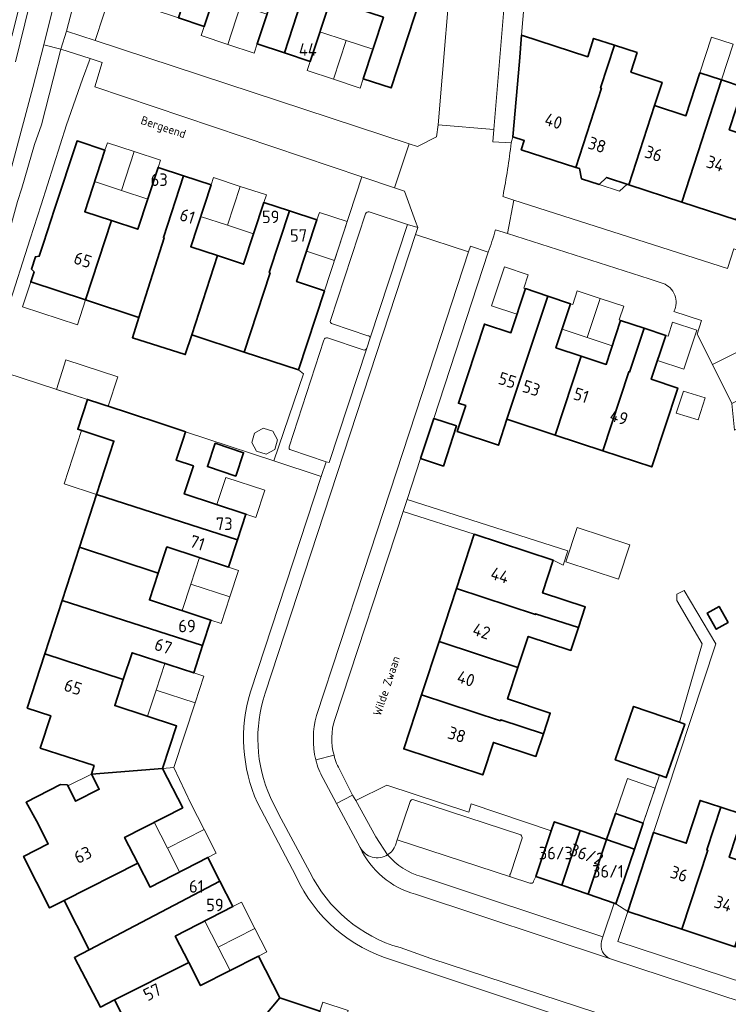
# Model space of a CAD drawing. Header units: metres. Extents: x 149984 to 156489, y 469398 to 478068.
# Tile 260 of 656: x 153258 to 153334, y 472617 to 472723. Entities that reach past the tile are written whole.
import ezdxf
from ezdxf.enums import TextEntityAlignment as Align

# ---------------------------------------------------------------- set-up
doc = ezdxf.new("R2010")
doc.units = ezdxf.units.M
doc.header["$LTSCALE"] = 0.75
for name, color, linetype, lineweight in [('B-WE-GR-BEPLANTING_CULTUUR_HEESTERS-GV', 252, 'Continuous', 18), ('B-WE-OG-BEBOUWING-GV', 6, 'Continuous', 35), ('B-WE-OG-BEBOUWING-T18', 1, 'Continuous', 18), ('B-WE-OG-BEBOUWING_LAGE TRAFO-GV', 6, 'Continuous', 18), ('B-WE-OG-BEBOUWING_LUIFEL-GV', 6, 'Continuous', 18), ('B-WE-OG-BEBOUWING_OVERBOUWING-GV', 6, 'Continuous', 18), ('B-WE-OG-TERREIN_BEGROEID-GV', 252, 'Continuous', 18), ('B-WE-OG-TERREIN_ERF-GV', 252, 'Continuous', 18), ('B-WE-OG-TOPOGRAFIE-T18', 7, 'Continuous', 18), ('B-WE-VH-GESLOTENVERHARDING_BETON-GV', 252, 'Continuous', 18), ('B-WE-VH-OPENVERHARDING_BETONSTRAATSTEEN-GV', 252, 'Continuous', 18), ('B-WE-VH-OPENVERHARDING_STRAATBAKSTEEN-GV', 252, 'Continuous', 18), ('B-WE-VH-OPENVERHARDING_TEGEL-GV', 252, 'Continuous', 18)]:
    doc.layers.add(name, color=color, linetype=linetype, lineweight=lineweight)
doc.styles.add('NLCS-ISO-M500-T18', font='NLCS-ISO.ttf', dxfattribs={"height": 0.9})
doc.styles.add('NLCS-ISO-M750-T18', font='NLCS-ISO.ttf', dxfattribs={"height": 1.35})

msp = doc.modelspace()

# ---------------------------------------------------------------- linework, layer by layer
at = {"layer": 'B-WE-GR-BEPLANTING_CULTUUR_HEESTERS-GV', "flags": 128}
for points in [[(153267.33, 472736.74), (153264.81, 472728.84), (153263.037, 472721.977), (153266.116, 472720.966), (153276.87, 472753.69), (153281.66, 472772.78), (153285.18, 472785.02), (153291.19, 472803.37), (153293.511, 472810.786), (153293.381, 472810.832), (153291.685, 472805.723), (153289.056, 472798.523), (153284.01, 472782.92), (153280.37, 472769.28), (153276.44, 472754.01), (153275.41, 472751.17), (153274.23, 472749.05), (153270.17, 472742.5), (153268.81, 472740.13)], [(153256.66, 472697.32), (153256.7, 472695.94), (153256.724, 472692.106), (153259.12, 472699.626), (153260.29, 472703.3), (153263.03, 472711.9), (153264.76, 472716.81), (153265.568, 472719.022), (153262.411, 472720.044), (153260.34, 472711.9), (153259.57, 472709.79), (153258.21, 472705.09), (153257.77, 472703.64), (153257, 472700.9), (153256.76, 472699.21), (153256.7, 472698.28)]]:
    msp.add_lwpolyline(points, close=True, dxfattribs=at)
for points in [[(153295.611, 472702.545), (153299.711, 472701.191), (153300.83, 472700.847), (153300.595, 472701.489), (153299.39, 472704.78), (153298.328, 472705.138), (153294.812, 472706.321), (153290.782, 472694.05), (153287.983, 472685.539), (153288.519, 472685.119), (153285.321, 472675.748), (153290.431, 472674.069), (153290.956, 472675.667), (153287.154, 472676.934)], [(153291.45, 472690.873), (153295.2, 472702.335)], [(153295.462, 472689.224), (153291.65, 472690.484)], [(153291.122, 472688.976), (153294.94, 472687.706)], [(153295.338, 472687.886), (153295.338, 472687.887), (153295.691, 472688.985)], [(153286.971, 472677.272), (153290.734, 472688.76)], [(153313.287, 472630.548), (153313.53, 472631.07), (153315.184, 472635.965), (153306.561, 472638.87), (153306.316, 472637.966), (153297.493, 472640.869), (153294.157, 472639.226), (153296.332, 472635.324), (153297.576, 472633.403), (153297.586, 472633.392)], [(153300.413, 472639.322), (153311.914, 472635.53)], [(153298.429, 472634.444), (153298.621, 472635.004), (153300.027, 472639.114)], [(153312.061, 472635.174), (153310.792, 472631.35)], [(153310.825, 472631.025), (153312.897, 472630.365)]]:
    msp.add_lwpolyline(points, dxfattribs=at)
at = {"layer": 'B-WE-GR-BEPLANTING_CULTUUR_HEESTERS-GV'}
for points in [[(153295.2, 472702.335, -0.3788647), (153295.611, 472702.545)], [(153291.65, 472690.484, -0.5286104), (153291.45, 472690.873)], [(153290.734, 472688.76, -0.4938754), (153291.122, 472688.976)], [(153295.691, 472688.985, 0.4401529), (153295.462, 472689.224)], [(153294.94, 472687.706, 0.4365325), (153295.338, 472687.886)], [(153287.154, 472676.934, -0.3399106), (153286.971, 472677.272)], [(153300.027, 472639.114, -0.4714241), (153300.413, 472639.322)], [(153311.914, 472635.53, -0.1933334), (153312.061, 472635.174)], [(153297.586, 472633.392, 0.1683272), (153298.429, 472634.444)], [(153310.792, 472631.35, 0.427969), (153310.825, 472631.025)], [(153312.897, 472630.365, 0.5108715), (153313.287, 472630.548)]]:
    msp.add_lwpolyline(points, format="xyb", dxfattribs=at)
at = {"layer": 'B-WE-OG-BEBOUWING-GV', "flags": 128}
for points in [[(153279.951, 472738.576), (153275.094, 472723.395), (153277.84, 472722.49), (153280.029, 472729.139), (153282.892, 472728.186), (153285.729, 472736.682)], [(153282.892, 472728.186), (153285.731, 472727.242), (153283.544, 472720.604), (153286.497, 472719.631), (153291.407, 472734.822), (153285.729, 472736.682)], [(153291.407, 472734.822), (153286.497, 472719.631), (153289.242, 472718.726), (153291.428, 472725.355), (153294.274, 472724.416), (153297.089, 472732.96)], [(153294.274, 472724.416), (153297.126, 472723.476), (153294.955, 472716.843), (153297.948, 472715.863), (153302.923, 472731.048), (153297.089, 472732.96)], [(153311.78, 472718.714), (153311.042, 472710.61), (153312.29, 472710.204), (153311.972, 472709.226), (153317.829, 472707.319), (153320.599, 472715.829), (153320.504, 472715.861), (153321.999, 472720.454), (153319.755, 472721.184), (153319.114, 472719.215), (153312.009, 472721.528)], [(153323.748, 472717.555), (153324.433, 472719.662), (153321.999, 472720.454), (153320.504, 472715.861), (153320.599, 472715.829), (153317.829, 472707.319), (153318.238, 472707.186), (153318.459, 472706.081), (153320.335, 472705.47), (153321.142, 472706.241), (153323.546, 472705.457), (153326.315, 472713.972), (153327.123, 472716.457)], [(153329.252, 472703.6), (153333.518, 472716.722), (153331.179, 472717.482), (153329.682, 472712.879), (153326.315, 472713.972), (153323.546, 472705.457)], [(153333.518, 472716.722), (153329.252, 472703.6), (153335.096, 472701.698), (153337.869, 472710.217), (153334.351, 472711.362), (153335.848, 472715.964)], [(153265.072, 472693.073), (153267.86, 472701.607), (153264.986, 472702.552), (153267.164, 472709.174), (153264.163, 472710.161), (153261.749, 472702.82), (153260.545, 472699.158), (153260.086, 472697.763), (153259.683, 472697.71), (153259.249, 472696.389), (153259.542, 472696.107), (153259.181, 472695.01)], [(153270.825, 472691.181), (153273.542, 472699.736), (153273.448, 472699.767), (153275.625, 472706.422), (153272.881, 472707.324), (153270.695, 472700.675), (153267.86, 472701.607), (153265.072, 472693.073)], [(153270.825, 472691.181), (153270.12, 472689.009), (153275.797, 472687.189), (153276.498, 472689.316), (153279.276, 472697.844), (153276.393, 472698.795), (153278.581, 472705.451), (153275.625, 472706.422), (153273.448, 472699.767), (153273.542, 472699.736)], [(153276.498, 472689.316), (153282.154, 472687.456), (153284.941, 472695.973), (153284.847, 472696.004), (153287.021, 472702.655), (153284.278, 472703.557), (153282.092, 472696.915), (153279.276, 472697.844)], [(153287.021, 472702.655), (153284.847, 472696.004), (153284.941, 472695.973), (153282.154, 472687.456), (153287.983, 472685.539), (153290.782, 472694.05), (153287.79, 472695.034), (153289.977, 472701.683)], [(153310.429, 472680.237), (153314.841, 472693.473), (153312.413, 472694.282), (153310.849, 472689.533), (153308, 472690.471), (153305.197, 472681.961), (153305.989, 472681.7), (153305.069, 472678.908), (153309.509, 472677.445)], [(153318.403, 472687.034), (153315.701, 472687.929), (153317.26, 472692.667), (153314.841, 472693.473), (153310.429, 472680.237), (153315.602, 472678.533)], [(153325.175, 472690.032), (153322.661, 472690.868), (153321.104, 472686.138), (153318.403, 472687.034), (153315.602, 472678.533), (153320.735, 472676.842), (153323.527, 472685.337), (153323.622, 472685.306)], [(153323.527, 472685.337), (153320.735, 472676.842), (153326.006, 472675.105), (153328.803, 472683.596), (153325.954, 472684.535), (153327.509, 472689.255), (153325.175, 472690.032), (153323.622, 472685.306)], [(153281.425, 472667.285), (153282.327, 472670.033), (153275.696, 472672.211), (153276.682, 472675.213), (153274.829, 472675.822), (153275.578, 472678.104), (153275.839, 472678.897), (153275.663, 472678.955), (153273.702, 472679.602), (153269.376, 472681.029), (153265.273, 472682.364), (153264.23, 472679.158), (153268.122, 472677.892), (153266.26, 472672.158)], [(153301.129, 472676.009), (153303.58, 472675.206), (153304.99, 472679.513), (153302.54, 472680.316)], [(153279.027, 472677.653), (153278.194, 472675.144), (153281.244, 472674.132), (153282.077, 472676.64)], [(153266.26, 472672.158), (153264.412, 472666.468), (153272.893, 472663.672), (153273.824, 472666.509), (153280.456, 472664.333), (153281.425, 472667.285)], [(153318.109, 472657.825), (153318.844, 472660.061), (153314.256, 472661.569), (153315.408, 472665.074), (153306.905, 472667.865), (153304.987, 472662.021), (153313.485, 472659.228), (153313.516, 472659.323)], [(153277.679, 472655.9), (153278.576, 472658.636), (153271.954, 472660.808), (153272.893, 472663.672), (153264.412, 472666.468), (153262.55, 472660.732)], [(153313.485, 472659.228), (153304.987, 472662.021), (153303.119, 472656.331), (153311.609, 472653.533), (153312.717, 472656.885), (153317.305, 472655.378), (153318.109, 472657.825), (153313.516, 472659.323)], [(153269.141, 472652.264), (153270.08, 472655.128), (153276.713, 472652.954), (153277.679, 472655.9), (153262.55, 472660.732), (153260.693, 472655.014)], [(153334.235, 472658.366), (153333.255, 472660.117), (153331.976, 472659.401), (153332.957, 472657.65)], [(153311.609, 472653.533), (153303.119, 472656.331), (153301.241, 472650.609), (153309.73, 472647.819), (153309.761, 472647.914), (153314.348, 472646.419), (153315.08, 472648.647), (153310.492, 472650.154)], [(153260.693, 472655.014), (153258.798, 472649.176), (153261.324, 472648.356), (153260.195, 472644.877), (153266, 472642.992), (153265.703, 472642.077), (153273.37, 472642.688), (153274.87, 472647.267), (153268.218, 472649.446), (153269.141, 472652.264)], [(153301.241, 472650.609), (153299.327, 472644.779), (153307.821, 472641.991), (153308.97, 472645.487), (153313.548, 472643.983), (153314.348, 472646.419), (153309.761, 472647.914), (153309.73, 472647.819)], [(153322.063, 472643.605), (153326.829, 472641.96), (153327.571, 472641.704), (153329.556, 472647.455), (153328.983, 472647.653), (153324.048, 472649.356)], [(153262.79, 472628.484), (153270.706, 472632.484), (153269.278, 472635.266), (153275.53, 472638.458), (153273.37, 472642.688), (153265.703, 472642.077), (153266.542, 472640.442), (153264.005, 472639.159), (153263.12, 472640.94), (153262.39, 472640.95), (153258.68, 472639.05), (153259.807, 472637.036), (153261.057, 472634.564), (153258.411, 472633.226), (153261.21, 472627.686)], [(153326.205, 472635.796), (153323.422, 472627.296), (153329.241, 472625.391), (153332.028, 472633.892), (153331.933, 472633.923), (153333.427, 472638.527), (153331.217, 472639.249), (153329.714, 472634.649)], [(153333.427, 472638.527), (153331.933, 472633.923), (153332.028, 472633.892), (153329.241, 472625.391), (153334.962, 472623.517), (153337.717, 472632.034), (153334.343, 472633.137), (153335.846, 472637.737)], [(153321.138, 472635.031), (153324.14, 472634), (153325.085, 472636.798), (153322.097, 472637.824)], [(153318.304, 472636.004), (153315.52, 472636.96), (153315.507, 472636.921), (153315.184, 472635.965), (153313.53, 472631.07), (153316.316, 472630.118)], [(153316.316, 472630.118), (153319.15, 472629.149), (153321.138, 472635.031), (153318.304, 472636.004)], [(153319.15, 472629.149), (153321.982, 472628.181), (153322.16, 472628.12), (153324.14, 472634), (153321.138, 472635.031)], [(153270.706, 472632.484), (153262.79, 472628.484), (153265.471, 472623.185), (153279.539, 472630.573), (153278.236, 472633.121), (153272.018, 472629.929)], [(153276.176, 472621.833), (153274.733, 472624.643), (153280.942, 472627.831), (153279.539, 472630.573), (153265.471, 472623.185), (153263.874, 472622.347), (153266.675, 472617.014), (153268.201, 472617.788)], [(153285.972, 472618.008), (153283.676, 472622.505), (153277.46, 472619.332), (153276.176, 472621.833), (153268.201, 472617.788), (153270.957, 472612.341), (153278.705, 472616.317), (153280.929, 472611.979)], [(153287.585, 472599.076), (153290.863, 472609.039), (153288.122, 472609.934), (153290.297, 472616.597), (153285.972, 472618.008), (153280.929, 472611.979), (153285.083, 472610.623), (153282.898, 472603.934), (153281.263, 472604.472), (153279.452, 472598.971), (153286.759, 472596.567), (153287.287, 472598.172)]]:
    msp.add_lwpolyline(points, close=True, dxfattribs=at)
at = {"layer": 'B-WE-OG-BEBOUWING_LAGE TRAFO-GV', "flags": 128}
msp.add_lwpolyline([(153329.408, 472683.253), (153328.627, 472680.878), (153331.02, 472680.157), (153331.74, 472682.551)], close=True, dxfattribs=at)
at = {"layer": 'B-WE-OG-BEBOUWING_LUIFEL-GV', "flags": 128}
for points in [[(153281.753, 472724.725), (153278.887, 472725.669), (153277.84, 472722.49), (153277.513, 472721.497), (153280.379, 472720.554)], [(153281.753, 472724.725), (153280.379, 472720.554), (153283.22, 472719.618), (153283.544, 472720.604), (153284.593, 472723.789)], [(153293.138, 472720.971), (153290.292, 472721.91), (153289.242, 472718.726), (153288.917, 472717.74), (153291.763, 472716.801)], [(153293.138, 472720.971), (153291.763, 472716.801), (153294.629, 472715.856), (153294.955, 472716.843), (153296, 472720.035)], [(153331.179, 472717.482), (153333.518, 472716.722), (153334.771, 472720.578), (153332.432, 472721.338)], [(153270.303, 472709.035), (153267.429, 472709.98), (153267.164, 472709.174), (153266.054, 472705.798), (153268.928, 472704.853)], [(153272.881, 472707.324), (153273.137, 472708.103), (153270.303, 472709.035), (153268.928, 472704.853), (153271.762, 472703.921)], [(153281.721, 472705.281), (153278.837, 472706.229), (153278.581, 472705.451), (153277.462, 472702.047), (153280.346, 472701.099)], [(153321.142, 472706.241), (153320.335, 472705.47), (153322.542, 472704.75), (153323.349, 472705.521)], [(153284.278, 472703.557), (153284.54, 472704.354), (153281.721, 472705.281), (153280.346, 472701.099), (153283.164, 472700.172)], [(153289.977, 472701.683), (153288.863, 472698.297), (153291.854, 472697.314), (153293.229, 472701.501), (153290.239, 472702.482)], [(153311.504, 472691.522), (153312.413, 472694.282), (153312.231, 472694.342), (153312.706, 472695.784), (153310.164, 472696.621), (153308.781, 472692.419)], [(153259.181, 472695.01), (153258.303, 472692.34), (153264.194, 472690.403), (153265.072, 472693.073)], [(153320.444, 472693.238), (153317.981, 472694.048), (153317.5, 472692.588), (153317.26, 472692.667), (153316.358, 472689.925), (153319.062, 472689.036)], [(153320.444, 472693.238), (153319.062, 472689.036), (153321.765, 472688.146), (153322.661, 472690.868), (153322.505, 472690.919), (153322.992, 472692.399)], [(153327.758, 472689.173), (153327.509, 472689.255), (153326.617, 472686.548), (153329.466, 472685.609), (153330.85, 472689.81), (153328.25, 472690.667)], [(153266.26, 472672.158), (153268.122, 472677.892), (153264.623, 472679.03), (153262.758, 472673.297)], [(153279.206, 472671.058), (153283.397, 472669.681), (153284.359, 472672.608), (153280.167, 472673.985)], [(153280.456, 472664.333), (153277.336, 472665.357), (153276.405, 472662.52), (153280.596, 472661.144), (153281.527, 472663.982)], [(153280.596, 472661.144), (153276.405, 472662.52), (153275.466, 472659.656), (153278.576, 472658.636), (153279.657, 472658.281)], [(153276.713, 472652.954), (153273.603, 472653.973), (153272.664, 472651.109), (153276.856, 472649.735), (153277.795, 472652.599)], [(153276.856, 472649.735), (153272.664, 472651.109), (153271.741, 472648.292), (153274.87, 472647.267), (153273.37, 472642.688), (153274.578, 472642.784)], [(153276.412, 472638.908), (153274.578, 472642.784), (153273.37, 472642.688), (153275.53, 472638.458), (153272.465, 472636.893), (153273.887, 472634.108), (153277.834, 472636.123)], [(153263.187, 472640.805), (153264.005, 472639.159), (153266.542, 472640.442), (153265.703, 472642.077)], [(153322.097, 472637.824), (153325.085, 472636.798), (153326.361, 472640.575), (153323.392, 472641.595)], [(153277.834, 472636.123), (153273.887, 472634.108), (153275.195, 472631.56), (153278.236, 472633.121), (153279.133, 472633.579)], [(153280.942, 472627.831), (153277.909, 472626.274), (153279.352, 472623.464), (153283.289, 472625.485), (153281.846, 472628.295)], [(153283.289, 472625.485), (153279.352, 472623.464), (153280.634, 472620.952), (153283.676, 472622.505), (153284.581, 472622.969)], [(153293.346, 472616.644), (153290.605, 472617.539), (153290.297, 472616.597), (153289.206, 472613.256), (153291.951, 472612.371)]]:
    msp.add_lwpolyline(points, close=True, dxfattribs=at)
at = {"layer": 'B-WE-OG-BEBOUWING_OVERBOUWING-GV', "flags": 128}
for points in [[(153261.932, 472683.45), (153265.273, 472682.364), (153267.513, 472681.635), (153268.541, 472684.796), (153262.961, 472686.611)], [(153285.232, 472678.967), (153284.205, 472679.269), (153283.266, 472678.757), (153282.964, 472677.73), (153283.476, 472676.791), (153284.503, 472676.489), (153285.442, 472677.001), (153285.744, 472678.028)], [(153316.762, 472664.901), (153322.42, 472663.037), (153323.638, 472666.733), (153317.98, 472668.597)]]:
    msp.add_lwpolyline(points, close=True, dxfattribs=at)
at = {"layer": 'B-WE-OG-TERREIN_BEGROEID-GV', "flags": 128}
for points in [[(153257.531, 472718.692), (153260.021, 472728.773), (153265.668, 472751.22), (153266.629, 472753.922), (153273.183, 472780.466), (153274.246, 472784.772), (153281.815, 472816.514), (153282.534, 472819.636), (153282.755, 472820.143), (153283.039, 472820.504), (153283.124, 472820.544), (153283.828, 472820.654), (153291.65, 472819.075), (153291.887, 472820.055), (153283.85, 472821.67), (153282.83, 472821.51), (153282.4, 472821.31), (153281.89, 472820.66), (153281.58, 472819.95), (153277.89, 472803.7), (153265.67, 472754.21), (153264.71, 472751.51), (153257.14, 472721.42)], [(153260.021, 472728.773), (153257.531, 472718.692)], [(153254.98, 472699.54), (153259.42, 472715.9), (153260.574, 472720.504), (153260.582, 472720.537), (153262.45, 472727.99)]]:
    msp.add_lwpolyline(points, dxfattribs=at)
at = {"layer": 'B-WE-OG-TERREIN_ERF-GV', "flags": 128}
for points in [[(153306.986, 472744.182), (153305.874, 472744.547), (153295.548, 472747.703), (153294.464, 472744.452), (153289.016, 472746.269), (153290.1, 472749.52), (153276.87, 472753.69), (153266.116, 472720.966), (153299.904, 472709.868), (153300.81, 472709.57), (153302.856, 472710.593), (153303.017, 472711.891), (153304.716, 472732.012)], [(153312.733, 472730.42), (153312.009, 472721.528), (153319.114, 472719.215), (153319.755, 472721.184), (153321.999, 472720.454)], [(153321.999, 472720.454), (153324.433, 472719.662), (153323.748, 472717.555), (153327.123, 472716.457), (153326.315, 472713.972), (153329.682, 472712.879), (153331.179, 472717.482), (153333.518, 472716.722), (153335.848, 472715.964), (153334.351, 472711.362), (153337.869, 472710.217), (153335.096, 472701.698), (153329.252, 472703.6), (153323.546, 472705.457), (153321.142, 472706.241), (153320.335, 472705.47), (153318.459, 472706.081), (153318.238, 472707.186), (153317.829, 472707.319), (153311.972, 472709.226), (153312.29, 472710.204), (153311.042, 472710.61), (153310.889, 472709.946)], [(153256.612, 472685.181), (153265.273, 472682.364), (153269.376, 472681.029), (153273.702, 472679.602), (153275.663, 472678.955), (153275.839, 472678.897), (153285.321, 472675.748), (153288.519, 472685.119), (153287.983, 472685.539), (153282.154, 472687.456), (153276.498, 472689.316), (153275.797, 472687.189), (153270.12, 472689.009), (153270.825, 472691.181), (153265.072, 472693.073), (153259.181, 472695.01), (153259.542, 472696.107), (153259.249, 472696.389), (153259.683, 472697.71), (153260.086, 472697.763), (153260.545, 472699.158), (153261.749, 472702.82), (153264.163, 472710.161), (153267.164, 472709.174), (153264.986, 472702.552), (153267.86, 472701.607), (153270.695, 472700.675), (153272.881, 472707.324), (153275.625, 472706.422), (153278.581, 472705.451), (153276.393, 472698.795), (153279.276, 472697.844), (153282.092, 472696.915), (153284.278, 472703.557), (153287.021, 472702.655), (153289.977, 472701.683), (153287.79, 472695.034), (153290.782, 472694.05), (153294.812, 472706.321), (153266.058, 472715.999), (153266.866, 472718.601), (153265.568, 472719.022), (153264.76, 472716.81), (153263.03, 472711.9), (153260.29, 472703.3), (153259.12, 472699.626), (153256.724, 472692.106)], [(153310.006, 472704.264), (153309.989, 472704.19), (153311.176, 472703.81), (153334.177, 472696.445), (153334.847, 472698.558)], [(153327.23, 472694.841), (153325.745, 472695.341), (153310.484, 472700.202), (153309.189, 472700.615), (153309.173, 472700.544)], [(153308.395, 472698.195), (153302.54, 472680.316), (153304.99, 472679.513), (153303.58, 472675.206), (153301.129, 472676.009), (153299.691, 472671.617), (153316.961, 472666.07), (153316.49, 472664.554), (153315.408, 472665.074), (153314.256, 472661.569), (153318.844, 472660.061), (153318.109, 472657.825), (153317.305, 472655.378), (153312.717, 472656.885), (153311.609, 472653.533), (153310.492, 472650.154), (153315.08, 472648.647), (153314.348, 472646.419), (153313.548, 472643.983), (153308.97, 472645.487), (153307.821, 472641.991), (153299.327, 472644.779), (153301.241, 472650.609), (153303.119, 472656.331), (153304.987, 472662.021), (153306.905, 472667.865), (153299.262, 472670.307), (153291.902, 472647.951)], [(153352.59, 472679.071), (153349.445, 472685.117), (153344.187, 472682.616), (153343.068, 472683.085), (153334.916, 472679.048), (153334.613, 472681.936), (153332.535, 472686.123), (153330.888, 472689.376), (153331.357, 472690.86), (153328.379, 472691.834)], [(153270.957, 472612.341), (153268.201, 472617.788), (153266.675, 472617.014), (153263.874, 472622.347), (153265.471, 472623.185), (153262.79, 472628.484), (153261.21, 472627.686), (153258.411, 472633.226), (153261.057, 472634.564), (153259.807, 472637.036), (153258.68, 472639.05), (153262.39, 472640.95), (153263.12, 472640.94), (153264.005, 472639.159), (153266.542, 472640.442), (153265.703, 472642.077), (153266, 472642.992), (153260.195, 472644.877), (153261.324, 472648.356), (153258.798, 472649.176), (153260.693, 472655.014), (153262.55, 472660.732), (153264.412, 472666.468), (153266.26, 472672.158), (153268.122, 472677.892), (153264.23, 472679.158), (153265.273, 472682.364), (153256.612, 472685.181)], [(153282.826, 472650.906), (153290.431, 472674.069), (153285.321, 472675.748), (153275.839, 472678.897), (153275.578, 472678.104), (153274.829, 472675.822)], [(153274.829, 472675.822), (153276.682, 472675.213), (153275.696, 472672.211), (153282.327, 472670.033), (153281.425, 472667.285), (153280.456, 472664.333), (153273.824, 472666.509), (153272.893, 472663.672), (153271.954, 472660.808), (153278.576, 472658.636), (153277.679, 472655.9), (153276.713, 472652.954), (153270.08, 472655.128), (153269.141, 472652.264), (153268.218, 472649.446), (153274.87, 472647.267), (153273.37, 472642.688), (153275.53, 472638.458), (153269.278, 472635.266), (153270.706, 472632.484), (153272.018, 472629.929), (153278.236, 472633.121), (153279.539, 472630.573), (153280.942, 472627.831), (153274.733, 472624.643), (153276.176, 472621.833), (153277.46, 472619.332), (153283.676, 472622.505), (153285.972, 472618.008), (153290.297, 472616.597)], [(153315.507, 472636.921), (153315.52, 472636.96), (153318.304, 472636.004), (153321.138, 472635.031), (153322.097, 472637.824), (153325.085, 472636.798), (153326.829, 472641.96), (153322.063, 472643.605), (153324.048, 472649.356), (153328.983, 472647.653), (153331.445, 472656.083), (153328.726, 472660.737), (153328.726, 472661.416), (153329.51, 472661.835), (153332.909, 472656.083), (153326.205, 472635.796), (153329.714, 472634.649), (153331.217, 472639.249), (153333.427, 472638.527), (153335.846, 472637.737)], [(153292.501, 472642.399), (153293.822, 472639.827), (153294.157, 472639.226), (153297.493, 472640.869), (153306.316, 472637.966), (153306.561, 472638.87), (153315.184, 472635.965), (153315.507, 472636.921)], [(153287.744, 472631.048), (153283.565, 472639.003)], [(153318.654, 472615.231), (153298.105, 472622.074)]]:
    msp.add_lwpolyline(points, dxfattribs=at)
for points in [[(153285.729, 472736.682), (153291.407, 472734.822), (153297.089, 472732.96), (153302.923, 472731.048), (153297.948, 472715.863), (153294.955, 472716.843), (153297.126, 472723.476), (153294.274, 472724.416), (153291.428, 472725.355), (153289.242, 472718.726), (153286.497, 472719.631), (153283.544, 472720.604), (153285.731, 472727.242), (153282.892, 472728.186), (153280.029, 472729.139), (153277.84, 472722.49), (153275.094, 472723.395), (153272.142, 472724.367), (153274.326, 472730.996), (153271.325, 472731.985), (153274.112, 472740.489), (153274.891, 472742.866), (153280.735, 472740.95), (153279.951, 472738.576)], [(153320.735, 472676.842), (153315.602, 472678.533), (153310.429, 472680.237), (153309.509, 472677.445), (153305.069, 472678.908), (153305.989, 472681.7), (153305.197, 472681.961), (153308, 472690.471), (153310.849, 472689.533), (153312.413, 472694.282), (153314.841, 472693.473), (153317.26, 472692.667), (153315.701, 472687.929), (153318.403, 472687.034), (153321.104, 472686.138), (153322.661, 472690.868), (153325.175, 472690.032), (153327.509, 472689.255), (153325.954, 472684.535), (153328.803, 472683.596), (153326.006, 472675.105)], [(153329.408, 472683.253), (153331.74, 472682.551), (153331.02, 472680.157), (153328.627, 472680.878)], [(153279.027, 472677.653), (153282.077, 472676.64), (153281.244, 472674.132), (153278.194, 472675.144)], [(153334.235, 472658.366), (153332.957, 472657.65), (153331.976, 472659.401), (153333.255, 472660.117)], [(153346.432, 472619.761), (153340.646, 472621.656), (153334.962, 472623.517), (153329.241, 472625.391), (153323.422, 472627.296), (153322.361, 472624.084), (153356.813, 472612.772), (153357.937, 472615.994), (153352.065, 472617.917)]]:
    msp.add_lwpolyline(points, close=True, dxfattribs=at)
at = {"layer": 'B-WE-OG-TERREIN_ERF-GV'}
for points in [[(153310.889, 472709.946, -0.015668), (153310.006, 472704.264)], [(153309.173, 472700.544, -0.0213415), (153308.395, 472698.195)], [(153328.379, 472691.834, 0.4552592), (153327.23, 472694.841)], [(153283.565, 472639.003, -0.18189), (153282.826, 472650.906)], [(153291.902, 472647.951, 0.1499105), (153291.817, 472644.102)], [(153291.817, 472644.102, 0.0706269), (153292.501, 472642.399)], [(153298.105, 472622.074, -0.2165527), (153287.744, 472631.048)]]:
    msp.add_lwpolyline(points, format="xyb", dxfattribs=at)
at = {"layer": 'B-WE-VH-GESLOTENVERHARDING_BETON-GV', "flags": 128}
for points in [[(153262.45, 472727.99), (153260.582, 472720.537), (153260.574, 472720.504), (153262.411, 472720.044), (153263.037, 472721.977), (153264.81, 472728.84)], [(153257.77, 472703.64), (153258.21, 472705.09), (153259.57, 472709.79), (153260.34, 472711.9), (153262.411, 472720.044), (153260.574, 472720.504), (153259.42, 472715.9), (153254.98, 472699.54)]]:
    msp.add_lwpolyline(points, dxfattribs=at)
at = {"layer": 'B-WE-VH-OPENVERHARDING_BETONSTRAATSTEEN-GV', "flags": 128}
for points in [[(153304.716, 472732.012), (153303.017, 472711.891), (153309.002, 472711.387), (153310.715, 472731.639)], [(153310.889, 472709.946), (153308.919, 472710.083), (153309.002, 472711.387), (153303.017, 472711.891), (153302.856, 472710.593), (153300.81, 472709.57), (153299.904, 472709.868), (153298.328, 472705.138), (153299.39, 472704.78)], [(153299.39, 472704.78), (153300.595, 472701.489), (153300.83, 472700.847), (153300.585, 472700.103), (153306.275, 472698.24), (153306.498, 472698.855), (153308.395, 472698.195)], [(153309.173, 472700.544), (153309.189, 472700.615), (153310.484, 472700.202), (153311.176, 472703.81), (153309.989, 472704.19), (153310.006, 472704.264)], [(153295.2, 472702.335), (153291.45, 472690.873)], [(153295.691, 472688.985), (153299.711, 472701.191), (153295.611, 472702.545)], [(153284.415, 472650.766), (153300.585, 472700.103), (153300.83, 472700.847), (153299.711, 472701.191), (153295.691, 472688.985), (153295.338, 472687.887), (153295.338, 472687.886), (153291.28, 472675.583), (153290.956, 472675.667), (153290.431, 472674.069), (153282.826, 472650.906)], [(153289.928, 472648.392), (153295.03, 472663.871), (153302.702, 472687.271), (153306.275, 472698.24), (153300.585, 472700.103), (153284.415, 472650.766)], [(153308.395, 472698.195), (153306.498, 472698.855), (153306.275, 472698.24), (153302.702, 472687.271), (153295.03, 472663.871), (153289.928, 472648.392)], [(153291.902, 472647.951), (153299.262, 472670.307), (153299.691, 472671.617), (153301.129, 472676.009), (153302.54, 472680.316), (153308.395, 472698.195)], [(153291.65, 472690.484), (153295.462, 472689.224)], [(153294.94, 472687.706), (153291.122, 472688.976)], [(153290.734, 472688.76), (153286.971, 472677.272)], [(153287.154, 472676.934), (153290.956, 472675.667), (153291.28, 472675.583), (153295.338, 472687.886)], [(153291.817, 472644.102), (153289.844, 472643.603)], [(153289.844, 472643.603), (153291.817, 472644.102)], [(153292.076, 472638.905), (153293.822, 472639.827), (153292.501, 472642.399)], [(153294.626, 472634.185), (153292.076, 472638.905), (153290.634, 472641.616)], [(153290.634, 472641.616), (153292.076, 472638.905)], [(153284.979, 472639.556), (153285.893, 472637.721), (153289.22, 472631.514)], [(153289.22, 472631.514), (153285.893, 472637.721), (153284.979, 472639.556)], [(153311.914, 472635.53), (153300.413, 472639.322)], [(153283.565, 472639.003), (153287.744, 472631.048)], [(153300.027, 472639.114), (153298.621, 472635.004), (153310.825, 472631.025)], [(153312.897, 472630.365), (153310.825, 472631.025), (153298.621, 472635.004), (153298.429, 472634.444)], [(153310.792, 472631.35), (153312.061, 472635.174)], [(153320.619, 472624.111), (153320.751, 472624.573), (153301.237, 472631.049)], [(153301.237, 472631.049), (153320.751, 472624.573), (153321.982, 472628.181), (153319.15, 472629.149)], [(153319.15, 472629.149), (153316.316, 472630.118), (153313.53, 472631.07), (153313.287, 472630.548)], [(153376.37, 472597.884), (153378.283, 472603.592), (153369.528, 472606.483), (153358.75, 472610), (153321.558, 472622.219), (153300.584, 472629.153)], [(153300.584, 472629.153), (153321.558, 472622.219)], [(153298.923, 472623.412), (153302.224, 472622.258), (153343.871, 472608.627), (153367.771, 472600.707), (153376.37, 472597.884)], [(153377.6, 472597.455), (153376.37, 472597.884), (153367.771, 472600.707), (153343.871, 472608.627), (153302.224, 472622.258), (153298.923, 472623.412)], [(153298.105, 472622.074), (153318.654, 472615.231), (153321.419, 472614.203), (153343.537, 472607.153), (153377.145, 472595.988), (153377.6, 472597.455)]]:
    msp.add_lwpolyline(points, dxfattribs=at)
at = {"layer": 'B-WE-VH-OPENVERHARDING_BETONSTRAATSTEEN-GV'}
for points in [[(153310.006, 472704.264, 0.015668), (153310.889, 472709.946)], [(153295.611, 472702.545, 0.3788647), (153295.2, 472702.335)], [(153308.395, 472698.195, 0.0213415), (153309.173, 472700.544)], [(153291.45, 472690.873, 0.5286104), (153291.65, 472690.484)], [(153291.122, 472688.976, 0.4938754), (153290.734, 472688.76)], [(153295.462, 472689.224, -0.4401529), (153295.691, 472688.985)], [(153295.338, 472687.886, -0.4365325), (153294.94, 472687.706)], [(153286.971, 472677.272, 0.3399106), (153287.154, 472676.934)], [(153282.826, 472650.906, 0.18189), (153283.565, 472639.003)], [(153284.415, 472650.766, 0.1892919), (153284.979, 472639.556)], [(153284.979, 472639.556, -0.1892919), (153284.415, 472650.766)], [(153289.844, 472643.603, -0.1215314), (153289.928, 472648.392)], [(153289.928, 472648.392, 0.1215314), (153289.844, 472643.603)], [(153291.817, 472644.102, -0.1499105), (153291.902, 472647.951)], [(153290.634, 472641.616, -0.0623537), (153289.844, 472643.603)], [(153289.844, 472643.603, 0.0623537), (153290.634, 472641.616)], [(153292.501, 472642.399, -0.0706269), (153291.817, 472644.102)], [(153300.413, 472639.322, 0.4714241), (153300.027, 472639.114)], [(153312.061, 472635.174, 0.1933334), (153311.914, 472635.53)], [(153300.584, 472629.153, -0.2205623), (153294.626, 472634.185)], [(153297.586, 472633.392, -0.4402804), (153294.626, 472634.185)], [(153294.626, 472634.185, 0.2205623), (153300.584, 472629.153)], [(153298.429, 472634.444, -0.1683272), (153297.586, 472633.392)], [(153301.237, 472631.049, -0.1498179), (153297.586, 472633.392)], [(153297.586, 472633.392, 0.1498179), (153301.237, 472631.049)], [(153287.744, 472631.048, 0.2165527), (153298.105, 472622.074)], [(153289.22, 472631.514, 0.2115612), (153298.923, 472623.412)], [(153298.923, 472623.412, -0.2115612), (153289.22, 472631.514)], [(153310.825, 472631.025, -0.427969), (153310.792, 472631.35)], [(153313.287, 472630.548, -0.5108715), (153312.897, 472630.365)], [(153321.558, 472622.219, -0.4010172), (153320.619, 472624.111)]]:
    msp.add_lwpolyline(points, format="xyb", dxfattribs=at)
at = {"layer": 'B-WE-VH-OPENVERHARDING_BETONSTRAATSTEEN-GV', "flags": 128}
msp.add_lwpolyline([(153334.613, 472681.936), (153339.69, 472684.411), (153345.356, 472684.258), (153345.686, 472688.853), (153339.962, 472689.125), (153337.431, 472688.567), (153332.535, 472686.123)], close=True, dxfattribs=at)
at = {"layer": 'B-WE-VH-OPENVERHARDING_STRAATBAKSTEEN-GV', "flags": 128}
msp.add_lwpolyline([(153263.037, 472721.977), (153262.411, 472720.044), (153265.568, 472719.022), (153266.866, 472718.601), (153266.058, 472715.999), (153294.812, 472706.321), (153298.328, 472705.138), (153299.904, 472709.868), (153266.116, 472720.966)], close=True, dxfattribs=at)
for points in [[(153346.63, 472692.297), (153342.346, 472696.039), (153342.139, 472696.208), (153334.847, 472698.558), (153334.177, 472696.445), (153311.176, 472703.81), (153310.484, 472700.202), (153325.745, 472695.341), (153327.23, 472694.841)], [(153328.379, 472691.834), (153331.357, 472690.86), (153330.888, 472689.376), (153332.535, 472686.123), (153337.431, 472688.567), (153339.962, 472689.125), (153345.686, 472688.853)]]:
    msp.add_lwpolyline(points, dxfattribs=at)
at = {"layer": 'B-WE-VH-OPENVERHARDING_STRAATBAKSTEEN-GV'}
msp.add_lwpolyline([(153327.23, 472694.841, -0.4552592), (153328.379, 472691.834)], format="xyb", dxfattribs=at)
at = {"layer": 'B-WE-VH-OPENVERHARDING_TEGEL-GV', "flags": 128}
for points in [[(153311.042, 472710.61), (153311.78, 472718.714), (153312.009, 472721.528), (153312.733, 472730.42), (153314.037, 472734.434), (153313.16, 472734.711), (153313.188, 472734.877), (153313.519, 472736.976)], [(153310.715, 472731.639), (153309.002, 472711.387), (153308.919, 472710.083), (153310.889, 472709.946), (153311.042, 472710.61)], [(153294.157, 472639.226), (153293.822, 472639.827), (153292.076, 472638.905), (153294.626, 472634.185)], [(153297.586, 472633.392), (153297.576, 472633.403), (153296.332, 472635.324), (153294.157, 472639.226)], [(153359.825, 472610.626), (153360.166, 472611.673), (153358.348, 472612.283), (153356.813, 472612.772), (153322.361, 472624.084), (153323.422, 472627.296), (153322.16, 472628.12), (153321.982, 472628.181), (153320.751, 472624.573), (153320.619, 472624.111)], [(153321.558, 472622.219), (153358.75, 472610)]]:
    msp.add_lwpolyline(points, dxfattribs=at)
for points in [[(153306.905, 472667.865), (153315.408, 472665.074), (153316.49, 472664.554), (153316.961, 472666.07), (153299.691, 472671.617), (153299.262, 472670.307)], [(153323.422, 472627.296), (153326.205, 472635.796), (153332.909, 472656.083), (153329.51, 472661.835), (153328.726, 472661.416), (153328.726, 472660.737), (153331.445, 472656.083), (153328.983, 472647.653), (153329.556, 472647.455), (153327.571, 472641.704), (153326.829, 472641.96), (153325.085, 472636.798), (153324.14, 472634), (153322.16, 472628.12)]]:
    msp.add_lwpolyline(points, close=True, dxfattribs=at)
at = {"layer": 'B-WE-VH-OPENVERHARDING_TEGEL-GV'}
for points in [[(153294.626, 472634.185, 0.4402804), (153297.586, 472633.392)], [(153320.619, 472624.111, 0.4010172), (153321.558, 472622.219)]]:
    msp.add_lwpolyline(points, format="xyb", dxfattribs=at)

# ---------------------------------------------------------------- texts
at = {"layer": 'B-WE-OG-BEBOUWING-T18', "style": 'NLCS-ISO-M750-T18'}
for s, p in [('44', (153289, 472720)), ('63', (153273, 472706)), ('59', (153285, 472702)), ('57', (153288, 472700)), ('73', (153280, 472669)), ('69', (153276, 472658)), ('36/3', (153315.689, 472633.583)), ('36/1', (153321.288, 472631.618)), ('61', (153277, 472630)), ('59', (153279, 472628))]:
    msp.add_text(s, height=1.35, dxfattribs=at).set_placement(p, align=Align.MIDDLE)
for s, rotation, p in [('40', 342, (153315.441, 472712.303)), ('38', 342, (153320.125, 472709.745)), ('36', 342, (153326.209, 472708.797)), ('34', 342, (153332.851, 472707.723)), ('61', 341.9, (153276.039, 472702.076)), ('65', 341.9, (153264.782, 472697.379)), ('55', 341.8, (153310.473, 472684.434)), ('53', 341.8, (153313.061, 472683.582)), ('51', 341.7, (153318.421, 472682.814)), ('49', 341.8, (153322.487, 472680.476)), ('71', 341.9, (153277.105, 472666.95)), ('44', 341.9, (153309.667, 472663.453)), ('42', 341.9, (153307.694, 472657.444)), ('67', 341.9, (153273.449, 472655.837)), ('40', 341.9, (153306.018, 472652.338)), ('65', 342, (153263.737, 472651.436)), ('38', 341.9, (153305.033, 472646.318)), ('63', 26.8, (153264.786, 472633.398)), ('36/2', 341.1, (153318.998, 472633.428)), ('36', 341.9, (153328.956, 472631.342)), ('34', 341.9, (153333.701, 472628.139)), ('57', 26.8, (153272.255, 472618.635))]:
    msp.add_text(s, height=1.35, rotation=rotation, dxfattribs=at).set_placement(p, align=Align.MIDDLE)
at = {"layer": 'B-WE-OG-TOPOGRAFIE-T18', "style": 'NLCS-ISO-M500-T18'}
for s, rotation, p in [('Bergeend', 341.6, (153273.415, 472711.54)), ('Wilde Zwaan', 71.6, (153297.454, 472651.558))]:
    msp.add_text(s, height=0.9, rotation=rotation, dxfattribs=at).set_placement(p, align=Align.MIDDLE)

doc.saveas('drawing.dxf')
